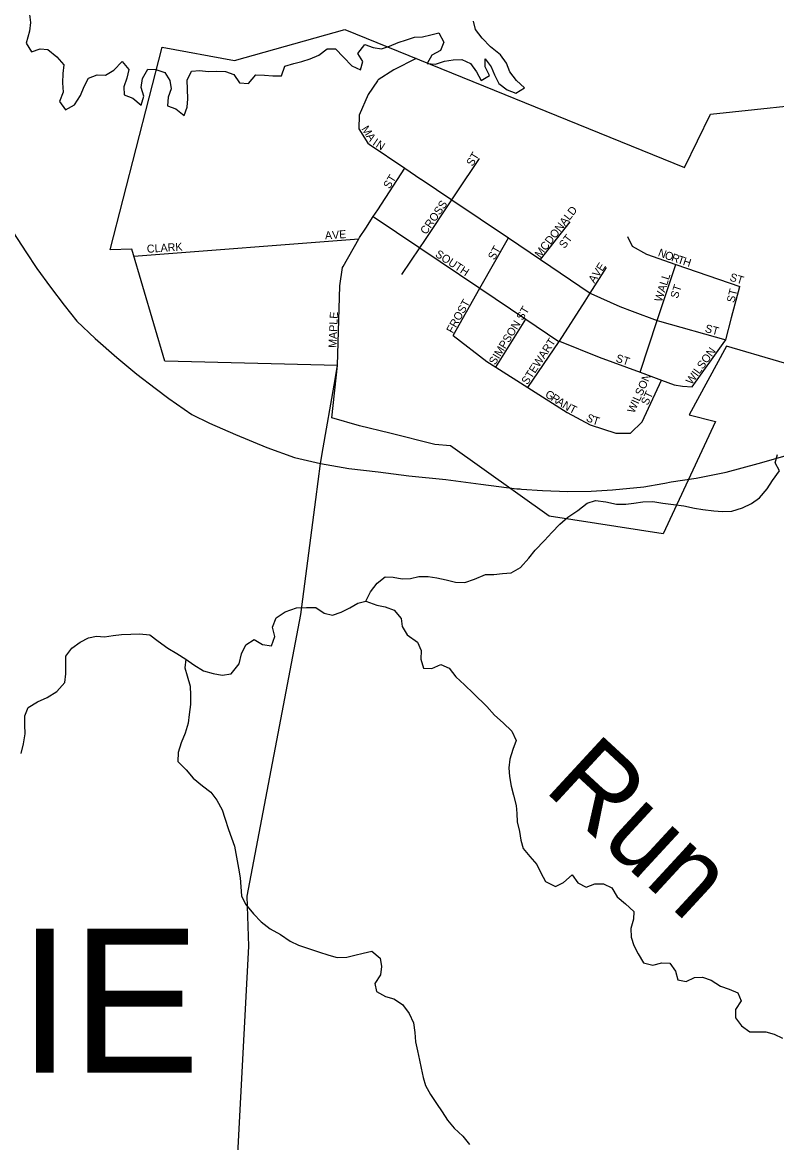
# Model space of a CAD drawing. Extents: x 0 to 1064, y 0 to 440.
# Drawn here: x 404.38 to 418.66, y 294.21 to 315.41 of the extents above; entities that cross this region are included whole.
import ezdxf

# ---------------------------------------------------------------- set-up
doc = ezdxf.new("R2010")
doc.units = 0
for name, color, linetype in [('GM_X_City_Street', 7, 'Continuous'), ('GM_X_City_Street_Text', 7, 'Continuous'), ('GM_X_Corporation', 7, 'Continuous'), ('GM_X_County_Road', 7, 'Continuous'), ('GM_X_Major_Lake', 7, 'Continuous'), ('GM_X_Minor_River', 7, 'Continuous'), ('GM_X_Minor_River_Text', 7, 'Continuous'), ('GM_X_State_Route', 7, 'Continuous'), ('GM_X_Township_Text', 7, 'Continuous')]:
    doc.layers.add(name, color=color, linetype=linetype)

msp = doc.modelspace()

# ---------------------------------------------------------------- linework, layer by layer
at = {"layer": 'GM_X_City_Street'}
for points in [[(411.836, 314.722), (411.415, 314.511), (411.119, 314.322), (411.109, 314.307), (411.106, 314.303)], [(411.106, 314.303), (410.931, 314.039), (410.759, 313.652), (410.754, 313.391), (410.92, 313.12), (410.947, 313.102)], [(410.947, 313.102), (410.948, 313.101), (411.625, 312.646), (411.927, 312.442)], [(412.603, 312.184), (413.034, 312.828)], [(411.109, 311.859), (411.625, 312.646)], [(411.927, 312.442), (411.93, 312.44), (412.512, 312.048), (413.584, 311.327), (414.193, 310.918), (415.135, 310.283), (415.143, 310.278), (415.693, 310.031), (415.928, 309.943)], [(411.999, 311.282), (412.512, 312.048), (412.603, 312.184), (412.603, 312.184)], [(410.765, 311.334), (410.881, 311.512), (411.025, 311.73), (411.109, 311.859)], [(411.025, 311.73), (411.904, 311.14), (413.046, 310.374), (413.917, 309.789), (414.523, 309.382), (414.549, 309.372), (415.303, 309.07), (416.078, 308.785), (416.481, 308.636), (416.725, 308.546), (416.883, 308.519), (417.065, 308.51)], [(414.193, 310.918), (414.754, 311.629)], [(406.493, 310.985), (410.751, 311.31)], [(410.455, 310.788), (410.751, 311.31), (410.765, 311.334), (410.765, 311.334)], [(411.568, 310.638), (411.904, 311.14), (411.999, 311.282), (411.999, 311.282)], [(412.539, 309.478), (413.046, 310.374), (413.584, 311.327)], [(415.839, 311.355), (415.927, 311.171), (416.198, 311.02), (416.757, 310.827), (417.966, 310.411)], [(416.078, 308.785), (416.404, 309.767), (416.757, 310.827)], [(410.345, 308.914), (410.394, 310.422), (410.444, 310.768), (410.455, 310.788)], [(415.037, 310.131), (415.135, 310.283), (415.444, 310.765)], [(417.812, 309.819), (417.966, 310.411)], [(414.547, 309.37), (414.549, 309.372), (415.037, 310.131), (415.037, 310.131)], [(415.928, 309.943), (415.929, 309.943), (416.404, 309.767), (416.449, 309.75), (417.703, 309.399)], [(413.345, 308.884), (413.917, 309.789)], [(417.689, 309.379), (417.703, 309.399), (417.811, 309.816), (417.812, 309.819)], [(412.539, 309.478), (413.176, 308.992), (413.345, 308.884), (413.952, 308.497), (414.699, 308.022), (415.133, 307.789), (415.618, 307.635), (415.898, 307.63)], [(413.952, 308.497), (414.547, 309.37)], [(417.065, 308.51), (417.685, 309.375), (417.689, 309.379)], [(415.898, 307.63), (416.115, 307.845), (416.481, 308.636)]]:
    msp.add_lwpolyline(points, dxfattribs=at)
at = {"layer": 'GM_X_Corporation'}
msp.add_lwpolyline([(420.686, 308.41), (417.716, 309.28), (417.011, 307.981), (417.505, 307.851), (416.515, 305.73), (414.359, 306.062), (412.487, 307.392), (412.193, 307.417), (411.337, 307.631), (410.764, 307.774), (410.241, 307.923), (410.345, 308.914), (407.08, 308.996), (406.454, 311.115), (406.04, 311.1), (407.025, 314.937), (408.395, 314.688), (410.484, 315.27), (416.917, 312.661), (417.409, 313.672), (419.793, 313.921)], dxfattribs=at)
at = {"layer": 'GM_X_County_Road'}
for points in [[(410.027, 307.061), (410.078, 307.358), (410.282, 308.543), (410.345, 308.914)], [(401.176, 292.292), (407.871, 291.014), (408.041, 291.029), (408.216, 291.107), (408.249, 291.122), (408.318, 291.218), (408.367, 292.2), (408.665, 297.923), (408.637, 298.872), (409.653, 304.199), (409.938, 306.38), (410.027, 307.061)]]:
    msp.add_lwpolyline(points, dxfattribs=at)
at = {"layer": 'GM_X_Major_Lake'}
for points in [[(404.517, 315.555), (404.533, 315.403)], [(404.533, 315.403), (404.512, 315.24), (404.453, 315.016), (404.554, 314.85), (404.713, 314.908), (404.864, 314.893), (405.032, 314.757), (405.163, 314.603), (405.148, 314.439), (405.139, 314.263), (405.154, 314.086), (405.085, 313.911), (405.197, 313.752), (405.369, 313.846), (405.481, 314.02), (405.551, 314.195), (405.633, 314.352), (405.798, 314.416), (405.956, 314.407), (406.109, 314.502), (406.27, 314.669), (406.395, 314.515), (406.356, 314.352), (406.298, 314.189), (406.308, 314.037), (406.471, 313.973), (406.626, 313.843), (406.678, 314.012), (406.626, 314.177), (406.653, 314.347), (406.753, 314.522), (406.905, 314.513), (407.074, 314.461), (407.169, 314.308), (407.197, 314.15), (407.139, 313.993), (407.13, 313.829), (407.287, 313.771), (407.443, 313.647), (407.501, 313.804), (407.515, 313.962), (407.506, 314.144), (407.497, 314.315), (407.579, 314.483), (407.737, 314.499), (407.895, 314.478), (408.053, 314.482), (408.229, 314.479), (408.386, 314.421), (408.492, 314.262), (408.662, 314.247), (408.799, 314.414), (408.963, 314.406), (409.12, 314.397), (409.284, 314.394), (409.348, 314.575), (409.519, 314.627), (409.672, 314.667), (409.831, 314.719), (409.996, 314.789), (410.15, 314.908), (410.307, 314.906), (410.463, 314.751), (410.618, 314.585), (410.781, 314.509), (410.826, 314.666), (410.731, 314.82), (410.868, 314.988), (411.025, 314.93), (411.182, 314.909), (411.335, 314.955), (411.494, 315.026), (411.653, 315.078), (411.806, 315.124), (411.958, 315.133), (412.116, 315.173), (412.269, 315.207), (412.363, 315.035), (412.299, 314.872), (412.134, 314.784), (412.046, 314.628), (412.204, 314.619), (412.375, 314.671), (412.54, 314.698), (412.704, 314.702), (412.866, 314.626), (412.979, 314.472), (413.068, 314.307), (413.227, 314.401), (413.145, 314.567), (413.141, 314.719), (413.26, 314.565), (413.324, 314.412), (413.401, 314.252), (413.563, 314.128), (413.726, 314.065), (413.891, 314.165), (413.736, 314.308), (413.611, 314.468), (413.547, 314.633), (413.434, 314.793)], [(413.434, 314.793), (413.242, 314.942), (413.087, 315.108), (412.962, 315.269), (412.922, 315.427)]]:
    msp.add_lwpolyline(points, dxfattribs=at)
at = {"layer": 'GM_X_Minor_River'}
for points in [[(410.884, 304.456), (410.972, 304.631), (411.096, 304.793), (411.249, 304.912), (411.401, 304.909), (411.571, 304.877), (411.729, 304.88), (411.887, 304.92), (412.063, 304.917), (412.227, 304.897), (412.408, 304.857), (412.584, 304.812), (412.76, 304.809), (412.943, 304.867), (413.151, 304.955), (413.309, 304.959), (413.473, 304.974), (413.637, 304.99), (413.815, 305.09), (413.969, 305.264), (414.093, 305.42), (414.266, 305.599), (414.408, 305.754), (414.556, 305.91), (414.71, 306.041), (414.901, 306.171), (415.073, 306.308), (415.232, 306.36), (415.431, 306.333), (415.631, 306.288), (415.807, 306.291), (415.959, 306.307), (416.13, 306.334), (416.318, 306.338), (416.512, 306.31), (416.712, 306.283), (416.906, 306.256), (417.112, 306.216), (417.269, 306.189), (417.475, 306.162), (417.639, 306.153), (417.815, 306.156), (418.017, 306.22), (418.188, 306.302), (418.342, 306.409), (418.484, 306.577), (418.584, 306.739), (418.72, 306.919), (418.637, 307.072), (418.682, 307.229)], [(404.353, 301.573), (404.398, 301.755), (404.432, 301.942), (404.428, 302.112), (404.425, 302.282), (404.488, 302.439), (404.666, 302.551), (404.849, 302.627), (405.033, 302.746), (405.182, 302.913), (405.202, 303.077), (405.205, 303.247), (405.202, 303.41), (405.313, 303.566), (405.473, 303.679), (405.632, 303.762), (405.784, 303.79), (405.936, 303.781), (406.1, 303.803), (406.259, 303.825), (406.435, 303.828), (406.599, 303.838), (406.793, 303.816), (406.949, 303.699), (407.135, 303.562), (407.304, 303.463), (407.472, 303.357), (407.628, 303.251), (407.809, 303.133), (407.99, 303.082), (408.16, 303.055), (408.336, 303.076), (408.485, 303.268), (408.53, 303.456), (408.612, 303.624), (408.771, 303.725), (408.928, 303.631), (409.097, 303.611), (409.161, 303.786), (409.115, 303.962), (409.185, 304.137), (409.356, 304.25), (409.57, 304.325), (409.759, 304.334), (409.935, 304.332), (410.097, 304.226), (410.254, 304.187), (410.419, 304.245), (410.578, 304.328), (410.731, 304.416), (410.884, 304.456), (411.095, 304.38), (411.253, 304.348), (411.422, 304.284), (411.553, 304.124)], [(411.553, 304.124), (411.569, 303.973), (411.669, 303.813), (411.862, 303.677), (411.932, 303.518), (411.923, 303.354), (411.975, 303.184), (412.133, 303.181), (412.305, 303.257), (412.461, 303.188), (412.586, 303.022), (412.754, 302.868), (412.922, 302.708), (413.173, 302.461), (413.322, 302.295), (413.484, 302.153), (413.651, 301.993), (413.734, 301.815), (413.67, 301.646), (413.613, 301.465), (413.592, 301.296), (413.602, 301.138), (413.635, 300.949), (413.681, 300.779), (413.733, 300.584), (413.742, 300.432), (413.752, 300.274), (413.792, 300.091), (413.82, 299.933), (413.866, 299.775), (413.991, 299.621), (414.122, 299.467), (414.199, 299.315), (414.287, 299.149), (414.474, 299.055), (414.627, 299.132), (414.793, 299.275), (414.9, 299.122), (415.057, 299.04), (415.222, 299.104), (415.386, 299.102), (415.542, 299.027), (415.643, 298.855), (415.805, 298.725), (415.961, 298.583), (415.952, 298.432), (415.901, 298.257), (415.91, 298.093), (415.957, 297.934), (416.039, 297.781), (416.146, 297.61), (416.321, 297.565), (416.492, 297.61), (416.644, 297.602), (416.751, 297.449), (416.791, 297.284), (416.954, 297.257), (417.107, 297.328), (417.259, 297.338), (417.422, 297.28), (417.603, 297.168), (417.766, 297.111), (417.929, 297.042), (417.993, 296.889), (417.887, 296.727), (417.885, 296.569), (417.998, 296.416), (418.154, 296.304), (418.306, 296.302), (418.458, 296.3), (418.615, 296.261), (418.778, 296.186)], [(407.472, 303.357), (407.457, 303.193), (407.497, 303.041), (407.555, 302.846), (407.565, 302.676), (407.562, 302.5), (407.541, 302.306), (407.52, 302.143), (407.462, 301.956), (407.387, 301.769), (407.329, 301.588), (407.326, 301.418), (407.482, 301.258), (407.613, 301.104), (407.793, 300.961), (407.949, 300.838), (408.062, 300.684), (408.162, 300.501), (408.215, 300.348), (408.284, 300.135), (408.342, 299.976), (408.395, 299.818), (408.434, 299.611), (408.473, 299.398), (408.501, 299.215), (408.516, 299.045), (408.532, 298.875), (408.608, 298.722), (408.757, 298.538), (408.901, 298.384), (409.069, 298.254), (409.267, 298.142), (409.448, 298.017), (409.61, 297.942), (409.816, 297.872), (409.985, 297.815), (410.184, 297.751), (410.342, 297.712), (410.524, 297.716), (410.676, 297.756), (410.835, 297.79), (410.999, 297.829), (411.155, 297.694), (411.183, 297.541), (411.162, 297.384), (411.057, 297.216), (411.085, 297.064), (411.259, 296.97), (411.416, 296.925), (411.579, 296.819), (411.704, 296.648), (411.786, 296.47), (411.813, 296.288), (411.823, 296.112), (411.863, 295.941), (411.902, 295.765), (411.93, 295.613), (411.97, 295.436), (412.016, 295.284), (412.111, 295.118), (412.224, 294.947), (412.331, 294.787), (412.431, 294.634), (412.557, 294.48), (412.724, 294.326), (412.849, 294.173)]]:
    msp.add_lwpolyline(points, dxfattribs=at)
at = {"layer": 'GM_X_State_Route'}
for points in [[(404.128, 311.549), (404.443, 311.066), (404.653, 310.75), (404.91, 310.397), (405.168, 310.055), (405.408, 309.751), (405.758, 309.425), (406.167, 309.067), (406.547, 308.752), (406.892, 308.487), (407.154, 308.291), (407.588, 307.989), (407.92, 307.822), (408.415, 307.605), (409.006, 307.363), (409.531, 307.169), (410.027, 307.061), (410.559, 306.965), (411.116, 306.899), (411.697, 306.826), (412.399, 306.753), (413.059, 306.667), (413.743, 306.582), (413.807, 306.577), (413.835, 306.575)], [(416.544, 306.688), (416.664, 306.71), (417.138, 306.778), (417.711, 306.893), (418.316, 307.057), (419.003, 307.256), (419.872, 307.52), (420.415, 307.673)], [(413.835, 306.575), (414.227, 306.546), (414.712, 306.529), (415.154, 306.537), (415.554, 306.563), (416.148, 306.618), (416.508, 306.682), (416.544, 306.688)]]:
    msp.add_lwpolyline(points, dxfattribs=at)

# ---------------------------------------------------------------- texts
at = {"layer": 'GM_X_City_Street_Text'}
for s, height, rotation, p in [('M', 0.152, 302.1038, (410.794, 313.391)), ('A', 0.152, 304.6987, (410.883, 313.249)), ('I', 0.152, 325.159, (411, 313.098)), ('N', 0.152, 327.4847, (411.061, 313.056)), ('ST', 0.1515, 58.3953, (412.905, 312.671)), ('ST', 0.1515, 58.3953, (411.332, 312.244)), ('CROSS', 0.1515, 55.22, (412.026, 311.379)), ('MCDONALD', 0.1515, 52.125, (414.187, 310.94)), ('AVE', 0.1515, 3.9426, (410.114, 311.298)), ('CLARK', 0.1515, 3.6502, (406.741, 311.045)), ('ST', 0.1515, 52.4184, (414.647, 311.115)), ('SOUTH', 0.1515, 326.6605, (412.185, 310.987)), ('ST', 0.1515, 60.2568, (413.318, 310.897)), ('N', 0.152, 339.7125, (416.406, 310.99)), ('O', 0.152, 339.7201, (416.531, 310.943)), ('R', 0.152, 340.186, (416.657, 310.897)), ('AVE', 0.1515, 56.3099, (415.212, 310.459)), ('T', 0.152, 342.0251, (416.775, 310.854)), ('H', 0.152, 342.4553, (416.878, 310.821)), ('WALL', 0.1515, 72.4791, (416.489, 310.105)), ('ST', 0.1515, 342.6538, (417.764, 310.523)), ('ST', 0.1515, 71.5607, (416.789, 310.169)), ('ST', 0.1515, 75.9573, (417.862, 310.09)), ('FROST', 0.1515, 61.0725, (412.531, 309.51)), ('SIMPSON ST', 0.1515, 58.2966, (413.332, 308.911)), ('MAPLE', 0.1515, 87.5647, (410.327, 309.244)), ('ST', 0.1515, 345.0622, (417.297, 309.55)), ('STEWART', 0.1515, 56.7941, (413.945, 308.538)), ('ST', 0.1515, 341.5607, (415.605, 308.99)), ('WILSON', 0.1515, 53.9738, (417.053, 308.54)), ('WILSON', 0.1515, 65.8231, (415.966, 307.998)), ('G', 0.152, 327.1466, (414.265, 308.333)), ('R', 0.152, 327.176, (414.377, 308.261)), ('A', 0.152, 327.1466, (414.478, 308.196)), ('ST', 0.1515, 64.9823, (416.223, 308.148)), ('N', 0.152, 328.0754, (414.592, 308.122)), ('T', 0.152, 334.4409, (414.721, 308.043)), ('S', 0.152, 331.2108, (415.04, 307.879)), ('T', 0.152, 342.3899, (415.163, 307.815))]:
    msp.add_text(s, height=height, rotation=rotation, dxfattribs=at).set_placement(p)
at = {"layer": 'GM_X_Minor_River_Text'}
msp.add_text('Run', height=1.515, rotation=317.2653, dxfattribs=at).set_placement((414.235, 300.884))
at = {"layer": 'GM_X_Township_Text'}
msp.add_text('MASSIE', height=2.7273, rotation=0, dxfattribs=at).set_placement((393.962, 295.529))

doc.saveas('drawing.dxf')
